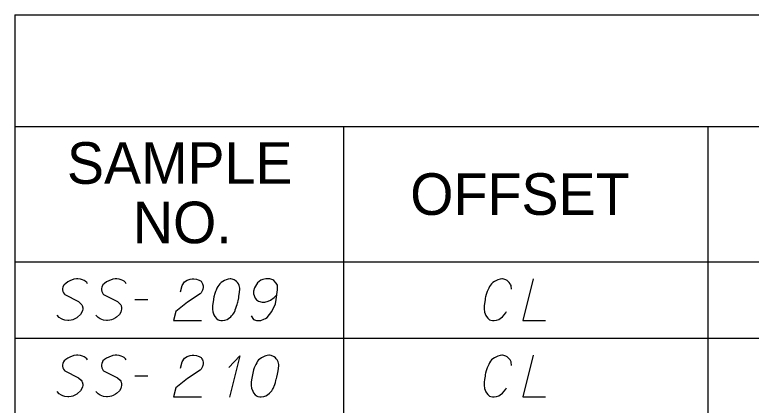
# Model space of a CAD drawing. Extents: x 2074207 to 2076812, y 516372 to 523312.
# Drawn here: x 2076260.6 to 2076345.6, y 520926.1 to 520971.2 of the extents above; entities that cross this region are included whole.
import ezdxf

# ---------------------------------------------------------------- set-up
doc = ezdxf.new("R2010")
doc.units = 0
for name, color, linetype in [('Prop DirtTable_ Soil Test Results - Outline (Major)', 7, 'Continuous'), ('Prop DirtTable_ Soil Test Results - Outline (Minor)', 7, 'Continuous'), ('Prop DirtTable_ Soil Test Results - Tx (Header - Small)', 7, 'Continuous'), ('Prop DirtTable_ Soil Test Results - Tx (Sample Data)', 7, 'Continuous')]:
    doc.layers.add(name, color=color, linetype=linetype)

msp = doc.modelspace()

# ---------------------------------------------------------------- linework, layer by layer
at = {"layer": 'Prop DirtTable_ Soil Test Results - Outline (Major)'}
for p, q in [((2076260.609, 520971.184), (2076260.609, 520942.699)), ((2076260.609, 520971.184), (2076811.903, 520971.184)), ((2076260.609, 520942.699), (2076260.609, 520933.899)), ((2076260.609, 520942.699), (2076811.903, 520942.699)), ((2076260.609, 520942.699), (2076811.903, 520942.699)), ((2076260.609, 520933.899), (2076260.609, 520925.099))]:
    msp.add_line(p, q, dxfattribs=at)
at = {"layer": 'Prop DirtTable_ Soil Test Results - Outline (Minor)'}
for p, q in [((2076260.609, 520958.299), (2076811.903, 520958.299)), ((2076298.545, 520958.299), (2076298.545, 520933.899)), ((2076340.594, 520958.299), (2076340.594, 520933.899)), ((2076260.609, 520933.899), (2076811.903, 520933.899)), ((2076260.609, 520933.899), (2076811.903, 520933.899)), ((2076298.546, 520933.899), (2076298.546, 520925.099)), ((2076340.594, 520933.899), (2076340.594, 520925.099))]:
    msp.add_line(p, q, dxfattribs=at)
at = {"layer": 'Prop DirtTable_ Soil Test Results - Tx (Sample Data)'}
for points in [[(2076268.994, 520940.163), (2076268.923, 520940.314), (2076268.747, 520940.465), (2076268.606, 520940.541), (2076268.43, 520940.617), (2076268.183, 520940.692), (2076267.9, 520940.73), (2076267.724, 520940.73), (2076267.442, 520940.692), (2076266.983, 520940.503), (2076266.736, 520940.39), (2076266.489, 520940.201), (2076266.313, 520940.05), (2076266.243, 520939.936), (2076266.172, 520939.747), (2076266.137, 520939.596), (2076266.137, 520939.445), (2076266.172, 520939.256), (2076266.243, 520939.105), (2076266.348, 520938.954), (2076266.384, 520938.916), (2076267.971, 520938.122), (2076268.289, 520937.82), (2076268.359, 520937.706), (2076268.394, 520937.631), (2076268.465, 520937.366), (2076268.465, 520937.215), (2076268.43, 520937.064), (2076268.359, 520936.875), (2076268.218, 520936.61), (2076267.865, 520936.308), (2076267.759, 520936.232), (2076267.477, 520936.081), (2076267.301, 520936.006), (2076267.124, 520935.968), (2076266.842, 520935.93), (2076266.736, 520935.93), (2076266.384, 520935.968), (2076266.172, 520936.043), (2076265.996, 520936.119), (2076265.749, 520936.27), (2076265.502, 520936.535)], [(2076273.474, 520940.163), (2076273.403, 520940.314), (2076273.227, 520940.465), (2076273.086, 520940.541), (2076272.91, 520940.617), (2076272.663, 520940.692), (2076272.38, 520940.73), (2076272.204, 520940.73), (2076271.922, 520940.692), (2076271.463, 520940.503), (2076271.216, 520940.39), (2076270.969, 520940.201), (2076270.793, 520940.05), (2076270.723, 520939.936), (2076270.652, 520939.747), (2076270.617, 520939.596), (2076270.617, 520939.445), (2076270.652, 520939.256), (2076270.723, 520939.105), (2076270.828, 520938.954), (2076270.864, 520938.916), (2076272.451, 520938.122), (2076272.769, 520937.82), (2076272.839, 520937.706), (2076272.874, 520937.631), (2076272.945, 520937.366), (2076272.945, 520937.215), (2076272.91, 520937.064), (2076272.839, 520936.875), (2076272.698, 520936.61), (2076272.345, 520936.308), (2076272.239, 520936.232), (2076271.957, 520936.081), (2076271.781, 520936.006), (2076271.604, 520935.968), (2076271.322, 520935.93), (2076271.216, 520935.93), (2076270.864, 520935.968), (2076270.652, 520936.043), (2076270.476, 520936.119), (2076270.229, 520936.27), (2076269.982, 520936.535)], [(2076279.753, 520939.218), (2076279.929, 520939.936), (2076280.212, 520940.39), (2076280.529, 520940.579), (2076280.847, 520940.692), (2076281.094, 520940.73), (2076281.27, 520940.73), (2076281.587, 520940.692), (2076281.799, 520940.617), (2076281.905, 520940.579), (2076282.117, 520940.465), (2076282.222, 520940.314), (2076282.293, 520940.163), (2076282.328, 520940.05), (2076282.363, 520939.899), (2076282.363, 520939.71), (2076282.328, 520939.521), (2076282.293, 520939.407), (2076282.222, 520939.256), (2076282.117, 520939.105), (2076282.011, 520938.991), (2076280.564, 520938.047), (2076279.189, 520936.95), (2076278.942, 520935.93), (2076282.152, 520935.93)], [(2076285.538, 520940.73), (2076285.468, 520940.73), (2076285.256, 520940.692), (2076285.115, 520940.654), (2076285.009, 520940.617), (2076284.833, 520940.541), (2076284.621, 520940.428), (2076284.445, 520940.314), (2076284.268, 520940.163), (2076284.163, 520940.012), (2076284.057, 520939.823), (2076283.951, 520939.634), (2076283.845, 520939.407), (2076283.775, 520939.256), (2076283.704, 520939.029), (2076283.598, 520938.651), (2076283.492, 520938.084), (2076283.422, 520937.631), (2076283.422, 520937.215), (2076283.457, 520936.913), (2076283.598, 520936.573), (2076283.704, 520936.384), (2076283.88, 520936.157), (2076284.092, 520936.006), (2076284.198, 520935.968), (2076284.409, 520935.93), (2076284.586, 520935.93), (2076284.868, 520935.968), (2076285.115, 520936.043), (2076285.291, 520936.157), (2076285.538, 520936.346), (2076285.644, 520936.459), (2076285.785, 520936.61), (2076285.891, 520936.762), (2076285.962, 520936.875), (2076286.032, 520937.064), (2076286.067, 520937.139), (2076286.138, 520937.328), (2076286.209, 520937.555), (2076286.279, 520937.782), (2076286.314, 520937.933), (2076286.35, 520938.047), (2076286.385, 520938.198), (2076286.455, 520938.538), (2076286.491, 520938.727), (2076286.526, 520938.916), (2076286.561, 520939.18), (2076286.597, 520939.521), (2076286.597, 520939.634), (2076286.561, 520939.785), (2076286.526, 520939.936), (2076286.42, 520940.163), (2076286.314, 520940.314), (2076286.209, 520940.428), (2076286.067, 520940.541), (2076285.926, 520940.617), (2076285.82, 520940.654), (2076285.715, 520940.692), (2076285.538, 520940.73)], [(2076287.902, 520936.459), (2076288.184, 520936.043), (2076288.501, 520935.93), (2076288.995, 520935.93), (2076289.348, 520936.081), (2076289.56, 520936.157), (2076289.736, 520936.27), (2076290.3, 520936.95), (2076290.689, 520937.858), (2076290.794, 520938.349), (2076290.935, 520939.445), (2076290.935, 520940.012), (2076290.794, 520940.239), (2076290.512, 520940.541), (2076290.406, 520940.617), (2076290.054, 520940.73), (2076289.595, 520940.73), (2076289.242, 520940.654), (2076288.995, 520940.579), (2076288.643, 520940.276), (2076288.29, 520939.672), (2076288.184, 520939.294), (2076288.184, 520938.991), (2076288.36, 520938.5), (2076288.501, 520938.311), (2076288.748, 520938.16), (2076289.172, 520938.047), (2076289.489, 520938.047), (2076289.877, 520938.16), (2076290.124, 520938.273), (2076290.547, 520938.576), (2076290.759, 520938.765), (2076290.865, 520938.878)], [(2076317.957, 520939.521), (2076317.957, 520939.634), (2076317.921, 520939.785), (2076317.886, 520939.936), (2076317.815, 520940.087), (2076317.78, 520940.163), (2076317.674, 520940.314), (2076317.569, 520940.428), (2076317.427, 520940.541), (2076317.286, 520940.617), (2076317.075, 520940.692), (2076316.898, 520940.73), (2076316.828, 520940.73), (2076316.616, 520940.692), (2076316.369, 520940.617), (2076316.193, 520940.541), (2076315.981, 520940.428), (2076315.805, 520940.314), (2076315.628, 520940.163), (2076315.523, 520940.012), (2076315.417, 520939.823), (2076315.311, 520939.634), (2076315.135, 520939.256), (2076315.029, 520938.916), (2076314.958, 520938.651), (2076314.923, 520938.5), (2076314.888, 520938.311), (2076314.817, 520937.895), (2076314.782, 520937.593), (2076314.782, 520937.253), (2076314.817, 520936.875), (2076314.888, 520936.686), (2076314.993, 520936.497), (2076315.064, 520936.384), (2076315.205, 520936.195), (2076315.417, 520936.006), (2076315.558, 520935.968), (2076315.769, 520935.93), (2076315.911, 520935.93), (2076315.946, 520935.93), (2076316.193, 520935.968), (2076316.475, 520936.043), (2076316.651, 520936.157), (2076316.898, 520936.346), (2076317.11, 520936.573), (2076317.286, 520936.799), (2076317.357, 520936.95)], [(2076320.461, 520940.73), (2076319.262, 520935.93), (2076321.872, 520935.93)], [(2076274.462, 520938.349), (2076275.979, 520938.349)], [(2076268.994, 520931.363), (2076268.923, 520931.514), (2076268.747, 520931.665), (2076268.606, 520931.741), (2076268.43, 520931.817), (2076268.183, 520931.892), (2076267.9, 520931.93), (2076267.724, 520931.93), (2076267.442, 520931.892), (2076266.983, 520931.703), (2076266.736, 520931.59), (2076266.489, 520931.401), (2076266.313, 520931.25), (2076266.243, 520931.136), (2076266.172, 520930.947), (2076266.137, 520930.796), (2076266.137, 520930.645), (2076266.172, 520930.456), (2076266.243, 520930.305), (2076266.348, 520930.154), (2076266.384, 520930.116), (2076267.971, 520929.322), (2076268.289, 520929.02), (2076268.359, 520928.906), (2076268.394, 520928.831), (2076268.465, 520928.566), (2076268.465, 520928.415), (2076268.43, 520928.264), (2076268.359, 520928.075), (2076268.218, 520927.81), (2076267.865, 520927.508), (2076267.759, 520927.432), (2076267.477, 520927.281), (2076267.301, 520927.206), (2076267.124, 520927.168), (2076266.842, 520927.13), (2076266.736, 520927.13), (2076266.384, 520927.168), (2076266.172, 520927.243), (2076265.996, 520927.319), (2076265.749, 520927.47), (2076265.502, 520927.735)], [(2076273.474, 520931.363), (2076273.403, 520931.514), (2076273.227, 520931.665), (2076273.086, 520931.741), (2076272.91, 520931.817), (2076272.663, 520931.892), (2076272.38, 520931.93), (2076272.204, 520931.93), (2076271.922, 520931.892), (2076271.463, 520931.703), (2076271.216, 520931.59), (2076270.969, 520931.401), (2076270.793, 520931.25), (2076270.723, 520931.136), (2076270.652, 520930.947), (2076270.617, 520930.796), (2076270.617, 520930.645), (2076270.652, 520930.456), (2076270.723, 520930.305), (2076270.828, 520930.154), (2076270.864, 520930.116), (2076272.451, 520929.322), (2076272.769, 520929.02), (2076272.839, 520928.906), (2076272.874, 520928.831), (2076272.945, 520928.566), (2076272.945, 520928.415), (2076272.91, 520928.264), (2076272.839, 520928.075), (2076272.698, 520927.81), (2076272.345, 520927.508), (2076272.239, 520927.432), (2076271.957, 520927.281), (2076271.781, 520927.206), (2076271.604, 520927.168), (2076271.322, 520927.13), (2076271.216, 520927.13), (2076270.864, 520927.168), (2076270.652, 520927.243), (2076270.476, 520927.319), (2076270.229, 520927.47), (2076269.982, 520927.735)], [(2076279.753, 520930.418), (2076279.929, 520931.136), (2076280.212, 520931.59), (2076280.529, 520931.779), (2076280.847, 520931.892), (2076281.094, 520931.93), (2076281.27, 520931.93), (2076281.587, 520931.892), (2076281.799, 520931.817), (2076281.905, 520931.779), (2076282.117, 520931.665), (2076282.222, 520931.514), (2076282.293, 520931.363), (2076282.328, 520931.25), (2076282.363, 520931.099), (2076282.363, 520930.91), (2076282.328, 520930.721), (2076282.293, 520930.607), (2076282.222, 520930.456), (2076282.117, 520930.305), (2076282.011, 520930.191), (2076280.564, 520929.247), (2076279.189, 520928.15), (2076278.942, 520927.13), (2076282.152, 520927.13)], [(2076285.327, 520930.494), (2076286.597, 520931.854), (2076285.397, 520927.092)], [(2076290.018, 520931.93), (2076289.948, 520931.93), (2076289.736, 520931.892), (2076289.595, 520931.854), (2076289.489, 520931.817), (2076289.313, 520931.741), (2076289.101, 520931.628), (2076288.925, 520931.514), (2076288.748, 520931.363), (2076288.643, 520931.212), (2076288.537, 520931.023), (2076288.431, 520930.834), (2076288.325, 520930.607), (2076288.255, 520930.456), (2076288.184, 520930.229), (2076288.078, 520929.851), (2076287.972, 520929.284), (2076287.902, 520928.831), (2076287.902, 520928.415), (2076287.937, 520928.113), (2076288.078, 520927.773), (2076288.184, 520927.584), (2076288.36, 520927.357), (2076288.572, 520927.206), (2076288.678, 520927.168), (2076288.889, 520927.13), (2076289.066, 520927.13), (2076289.348, 520927.168), (2076289.595, 520927.243), (2076289.771, 520927.357), (2076290.018, 520927.546), (2076290.124, 520927.659), (2076290.265, 520927.81), (2076290.371, 520927.962), (2076290.442, 520928.075), (2076290.512, 520928.264), (2076290.547, 520928.339), (2076290.618, 520928.528), (2076290.689, 520928.755), (2076290.759, 520928.982), (2076290.794, 520929.133), (2076290.83, 520929.247), (2076290.865, 520929.398), (2076290.935, 520929.738), (2076290.971, 520929.927), (2076291.006, 520930.116), (2076291.041, 520930.38), (2076291.077, 520930.721), (2076291.077, 520930.834), (2076291.041, 520930.985), (2076291.006, 520931.136), (2076290.9, 520931.363), (2076290.794, 520931.514), (2076290.689, 520931.628), (2076290.547, 520931.741), (2076290.406, 520931.817), (2076290.3, 520931.854), (2076290.195, 520931.892), (2076290.018, 520931.93)], [(2076317.957, 520930.721), (2076317.957, 520930.834), (2076317.921, 520930.985), (2076317.886, 520931.136), (2076317.815, 520931.287), (2076317.78, 520931.363), (2076317.674, 520931.514), (2076317.569, 520931.628), (2076317.427, 520931.741), (2076317.286, 520931.817), (2076317.075, 520931.892), (2076316.898, 520931.93), (2076316.828, 520931.93), (2076316.616, 520931.892), (2076316.369, 520931.817), (2076316.193, 520931.741), (2076315.981, 520931.628), (2076315.805, 520931.514), (2076315.628, 520931.363), (2076315.523, 520931.212), (2076315.417, 520931.023), (2076315.311, 520930.834), (2076315.135, 520930.456), (2076315.029, 520930.116), (2076314.958, 520929.851), (2076314.923, 520929.7), (2076314.888, 520929.511), (2076314.817, 520929.095), (2076314.782, 520928.793), (2076314.782, 520928.453), (2076314.817, 520928.075), (2076314.888, 520927.886), (2076314.993, 520927.697), (2076315.064, 520927.584), (2076315.205, 520927.395), (2076315.417, 520927.206), (2076315.558, 520927.168), (2076315.769, 520927.13), (2076315.911, 520927.13), (2076315.946, 520927.13), (2076316.193, 520927.168), (2076316.475, 520927.243), (2076316.651, 520927.357), (2076316.898, 520927.546), (2076317.11, 520927.773), (2076317.286, 520927.999), (2076317.357, 520928.15)], [(2076320.461, 520931.93), (2076319.262, 520927.13), (2076321.872, 520927.13)], [(2076274.462, 520929.549), (2076275.979, 520929.549)]]:
    msp.add_lwpolyline(points, dxfattribs=at)

# ---------------------------------------------------------------- texts
at = {"layer": 'Prop DirtTable_ Soil Test Results - Tx (Header - Small)'}
for s, p in [('SAMPLE', (2076266.632, 520951.685)), ('OFFSET', (2076306.254, 520948.099)), ('NO.', (2076274.244, 520944.828))]:
    msp.add_text(s, height=4.8, dxfattribs=at).set_placement(p)

doc.saveas('drawing.dxf')
